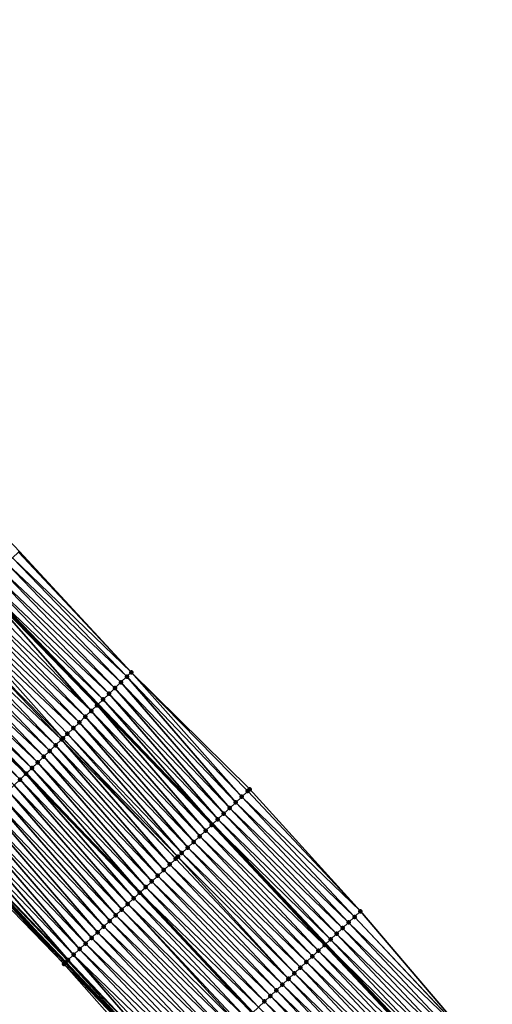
# Model space of a CAD drawing. Header units: feet. Extents: x 2017424 to 2024169, y 808042 to 818730.
# Tile 328 of 329: x 2022902 to 2022959, y 814066 to 814186. Entities that reach past the tile are written whole.
import ezdxf

# ---------------------------------------------------------------- set-up
doc = ezdxf.new("R2010")
doc.units = ezdxf.units.FT
doc.header["$MEASUREMENT"] = 0
for name, color, linetype, lineweight in [('EP_Travel Lane', 172, 'Continuous', 53), ('NB-Road Shots', 141, 'Continuous', 100), ('NB-Road X-Section', 40, 'Continuous', 13), ('STRIPING', 60, 'Continuous', 53)]:
    doc.layers.add(name, color=color, linetype=linetype, lineweight=lineweight)
doc.layers.add('I-77-MM15-17_NB-Surface-BORDER', color=7, linetype='Continuous')
doc.layers.add('I-77-MM15-17_NB-Surface-TIN', color=7, linetype='Continuous')

msp = doc.modelspace()

# ---------------------------------------------------------------- linework, layer by layer
at = {"layer": 'EP_Travel Lane'}
for points in [[(2022767.371049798, 814242.5469800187, 293.8088153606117), (2022782.395149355, 814229.0650125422, 294.5513637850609), (2022797.106016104, 814215.5335921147, 295.2567507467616), (2022811.817192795, 814202.0018865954, 295.950300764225), (2022826.43342328, 814188.0277218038, 296.6233001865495), (2022840.777088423, 814174.1070513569, 297.3120484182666), (2022855.192024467, 814159.9745679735, 298.0072010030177), (2022869.234222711, 814145.7480773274, 298.6593510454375), (2022883.275599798, 814131.5224186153, 299.3469830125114), (2022897.283300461, 814117.0483564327, 300.0231161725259), (2022911.13583631, 814102.6353312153, 300.6367119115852), (2022925.035677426, 814088.0969683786, 301.3041992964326), (2022938.735340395, 814073.5411112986, 301.9734336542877), (2022952.434025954, 814058.9862927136, 302.6844714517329)], [(2022765.93421145, 814211.228142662, 292.9237701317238), (2022780.590182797, 814197.6377920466, 293.6343164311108), (2022795.246020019, 814184.0475658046, 294.3500033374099), (2022809.429719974, 814170.4294387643, 295.0168488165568), (2022823.773793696, 814156.5083717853, 295.6887549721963), (2022837.846645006, 814142.7086829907, 296.3693367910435), (2022851.888615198, 814128.4824233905, 297.0313413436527), (2022865.930649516, 814114.2560988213, 297.6905770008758), (2022879.679770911, 814100.0515784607, 298.3755855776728), (2022893.530545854, 814085.6403853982, 299.0637716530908), (2022907.219935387, 814071.3196983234, 299.7327200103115), (2022920.892147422, 814056.7373594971, 300.3860491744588), (2022934.56402017, 814042.1553825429, 301.0539102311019), (2022947.9282482, 814027.5710846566, 301.7183401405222), (2022961.363909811, 814012.7726420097, 302.418414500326), (2022974.577855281, 813998.1075643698, 303.0973242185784), (2022987.721669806, 813983.0480919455, 303.7749142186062), (2023000.864752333, 813967.9894582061, 304.4842388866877), (2023013.451521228, 813953.017964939, 305.1551549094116), (2023026.20817397, 813937.6310458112, 305.8702071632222), (2023038.734556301, 813922.406306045, 306.5702189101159), (2023051.205379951, 813906.7851186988, 307.2472481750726), (2023063.677757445, 813891.1619849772, 307.846601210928), (2023075.819066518, 813875.5859741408, 308.415438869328)]]:
    msp.add_polyline3d(points, dxfattribs=at)
at = {"layer": 'I-77-MM15-17_NB-Surface-BORDER', "color": 3, "linetype": 'Continuous', "lineweight": -3}
for points in [[(2022770.134460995, 814245.6629141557, 294.0602586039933), (2022785.345967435, 814232.2590478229, 294.7774756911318), (2022800.981203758, 814219.7266984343, 295.5252439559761), (2022815.556053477, 814206.0500160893, 296.2577892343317), (2022830.513042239, 814192.2423234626, 296.8506749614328), (2022844.928862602, 814178.3956726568, 297.5326705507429), (2022859.459820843, 814164.2149953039, 298.2418124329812), (2022873.854033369, 814150.3385323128, 298.9191525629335), (2022887.712082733, 814135.9302996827, 299.5876098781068), (2022901.618731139, 814121.2257796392, 300.2473897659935), (2022915.183509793, 814106.5361487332, 300.8601521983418), (2022929.539219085, 814092.3300218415, 301.5308495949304), (2022942.971412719, 814077.5225661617, 302.1824778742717), (2022955.937143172, 814062.2783627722, 302.8469678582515)], [(2023075.644691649, 813875.4506071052, 308.3951260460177), (2023063.472029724, 813890.9968129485, 307.8238319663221), (2023050.956435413, 813906.5852500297, 307.2197133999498), (2023038.187647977, 813921.9670301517, 306.505273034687), (2023025.412794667, 813936.9668474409, 305.7631084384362), (2023013.145619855, 813952.7625636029, 305.1150415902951), (2023000.542632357, 813967.7040317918, 304.4403840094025), (2022987.34096004, 813982.7105771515, 303.7193854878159), (2022973.954884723, 813997.5557681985, 303.0170083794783), (2022961.094086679, 814012.5253822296, 302.3860692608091), (2022947.894297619, 814027.5399724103, 301.7142552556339), (2022933.753421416, 814041.3901340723, 300.9418025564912), (2022920.242084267, 814056.123499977, 300.2926115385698), (2022907.018253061, 814071.1294777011, 299.7086381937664), (2022893.214769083, 814085.3351465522, 299.0268923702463), (2022879.33572334, 814099.7189918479, 298.3349727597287), (2022865.540453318, 814113.867119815, 297.641418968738), (2022851.186854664, 814127.7824356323, 296.9339551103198), (2022837.317620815, 814142.1808926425, 296.2937104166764), (2022823.247478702, 814155.9622100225, 295.6093077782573), (2022808.897201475, 814169.8771579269, 294.9430237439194), (2022794.931266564, 814183.7060672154, 294.3105555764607), (2022780.173136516, 814197.1852651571, 293.5812173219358), (2022765.714295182, 814210.9894531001, 292.8945522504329)]]:
    msp.add_polyline3d(points, dxfattribs=at)
at = {"layer": 'I-77-MM15-17_NB-Surface-TIN', "color": 128, "linetype": 'Continuous', "lineweight": -3}
for points in [[(2022900.791865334, 814120.4289415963, 300.2023326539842), (2022915.183509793, 814106.5361487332, 300.8601521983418), (2022901.511920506, 814121.1228597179, 300.2418206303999)], [(2022901.511920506, 814121.1228597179, 300.2418206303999), (2022915.183509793, 814106.5361487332, 300.8601521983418), (2022901.618731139, 814121.2257796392, 300.2473897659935)], [(2022899.351755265, 814119.0411050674, 300.1233450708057), (2022913.923986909, 814105.322337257, 300.7909187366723), (2022900.071764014, 814119.7350714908, 300.1647994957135)], [(2022900.071764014, 814119.7350714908, 300.1647994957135), (2022914.64407184, 814106.0162244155, 300.8291461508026), (2022900.791865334, 814120.4289415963, 300.2023326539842)], [(2022900.071764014, 814119.7350714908, 300.1647994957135), (2022913.923986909, 814105.322337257, 300.7909187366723), (2022914.64407184, 814106.0162244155, 300.8291461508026)], [(2022900.791865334, 814120.4289415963, 300.2023326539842), (2022914.64407184, 814106.0162244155, 300.8291461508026), (2022915.183509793, 814106.5361487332, 300.8601521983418)], [(2022897.911465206, 814117.6534558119, 300.0519817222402), (2022912.483809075, 814103.934571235, 300.7148016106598), (2022898.631694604, 814118.3471926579, 300.0840896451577)], [(2022898.631694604, 814118.3471926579, 300.0840896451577), (2022913.203859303, 814104.6284944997, 300.7544989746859), (2022899.351755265, 814119.0411050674, 300.1233450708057)], [(2022898.631694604, 814118.3471926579, 300.0840896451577), (2022912.483809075, 814103.934571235, 300.7148016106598), (2022913.203859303, 814104.6284944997, 300.7544989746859)], [(2022899.351755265, 814119.0411050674, 300.1233450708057), (2022913.203859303, 814104.6284944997, 300.7544989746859), (2022913.923986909, 814105.322337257, 300.7909187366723)], [(2022897.111443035, 814116.8826840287, 300.0125661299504), (2022911.043838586, 814102.5465894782, 300.6299015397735), (2022897.191259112, 814116.9596947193, 300.018886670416)], [(2022897.191259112, 814116.9596947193, 300.018886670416), (2022911.13583631, 814102.6353312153, 300.6367119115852), (2022897.283300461, 814117.0483564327, 300.0231161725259)], [(2022897.191259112, 814116.9596947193, 300.018886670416), (2022911.043838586, 814102.5465894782, 300.6299015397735), (2022911.13583631, 814102.6353312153, 300.6367119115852)], [(2022897.911465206, 814117.6534558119, 300.0519817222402), (2022897.283300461, 814117.0483564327, 300.0231161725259), (2022911.763568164, 814103.2408463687, 300.68318140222)], [(2022911.763568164, 814103.2408463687, 300.68318140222), (2022897.283300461, 814117.0483564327, 300.0231161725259), (2022911.13583631, 814102.6353312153, 300.6367119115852)], [(2022897.911465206, 814117.6534558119, 300.0519817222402), (2022911.763568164, 814103.2408463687, 300.68318140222), (2022912.483809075, 814103.934571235, 300.7148016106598)], [(2022895.752568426, 814115.5703813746, 299.879775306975), (2022910.324132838, 814101.8523077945, 300.5756123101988), (2022896.471976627, 814116.2649726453, 299.9466683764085)], [(2022896.471976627, 814116.2649726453, 299.9466683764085), (2022910.324132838, 814101.8523077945, 300.5756123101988), (2022897.111443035, 814116.8826840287, 300.0125661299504)], [(2022897.111443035, 814116.8826840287, 300.0125661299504), (2022910.324132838, 814101.8523077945, 300.5756123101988), (2022911.043838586, 814102.5465894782, 300.6299015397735)], [(2022894.313657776, 814114.1812968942, 299.7499814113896), (2022908.884939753, 814100.4635171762, 300.4577820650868), (2022895.033126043, 814114.8758256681, 299.8143301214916)], [(2022895.033126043, 814114.8758256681, 299.8143301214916), (2022909.604495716, 814101.1579547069, 300.5184161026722), (2022895.752568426, 814115.5703813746, 299.879775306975)], [(2022895.033126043, 814114.8758256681, 299.8143301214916), (2022908.884939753, 814100.4635171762, 300.4577820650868), (2022909.604495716, 814101.1579547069, 300.5184161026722)], [(2022895.752568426, 814115.5703813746, 299.879775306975), (2022909.604495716, 814101.1579547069, 300.5184161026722), (2022910.324132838, 814101.8523077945, 300.5756123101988)], [(2022892.874650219, 814112.7923132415, 299.624292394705), (2022906.891945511, 814098.5405243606, 300.2989302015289), (2022893.594135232, 814113.486824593, 299.6879318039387)], [(2022893.594135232, 814113.486824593, 299.6879318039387), (2022908.165340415, 814099.7691247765, 300.3989853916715), (2022894.313657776, 814114.1812968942, 299.7499814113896)], [(2022893.594135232, 814113.486824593, 299.6879318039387), (2022907.445671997, 814099.0748042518, 300.3431148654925), (2022908.165340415, 814099.7691247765, 300.3989853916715)], [(2022893.594135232, 814113.486824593, 299.6879318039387), (2022906.891945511, 814098.5405243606, 300.2989302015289), (2022907.445671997, 814099.0748042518, 300.3431148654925)], [(2022894.313657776, 814114.1812968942, 299.7499814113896), (2022908.165340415, 814099.7691247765, 300.3989853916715), (2022908.884939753, 814100.4635171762, 300.4577820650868)], [(2022892.155255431, 814112.0977080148, 299.5568311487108), (2022906.726069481, 814098.3804151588, 300.284452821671), (2022892.874650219, 814112.7923132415, 299.624292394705)], [(2022892.874650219, 814112.7923132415, 299.624292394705), (2022906.726069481, 814098.3804151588, 300.284452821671), (2022906.891945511, 814098.5405243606, 300.2989302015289)], [(2022890.716562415, 814110.7083970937, 299.4178184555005), (2022905.287251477, 814096.9912342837, 300.1507345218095), (2022891.435918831, 814111.4030422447, 299.4869050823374)], [(2022891.435918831, 814111.4030422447, 299.4869050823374), (2022906.006612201, 814097.685874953, 300.2196386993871), (2022892.155255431, 814112.0977080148, 299.5568311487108)], [(2022891.435918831, 814111.4030422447, 299.4869050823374), (2022905.287251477, 814096.9912342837, 300.1507345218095), (2022906.006612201, 814097.685874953, 300.2196386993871)], [(2022892.155255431, 814112.0977080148, 299.5568311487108), (2022906.006612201, 814097.685874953, 300.2196386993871), (2022906.726069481, 814098.3804151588, 300.284452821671)], [(2022889.277753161, 814109.3192071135, 299.2837294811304), (2022903.84822392, 814095.6022714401, 300.0258926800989), (2022889.997163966, 814110.0137956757, 299.3505122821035)], [(2022889.997163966, 814110.0137956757, 299.3505122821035), (2022904.567793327, 814096.296694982, 300.0859572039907), (2022890.716562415, 814110.7083970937, 299.4178184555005)], [(2022889.997163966, 814110.0137956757, 299.3505122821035), (2022903.84822392, 814095.6022714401, 300.0258926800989), (2022904.567793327, 814096.296694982, 300.0859572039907)], [(2022890.716562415, 814110.7083970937, 299.4178184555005), (2022904.567793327, 814096.296694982, 300.0859572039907), (2022905.287251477, 814096.9912342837, 300.1507345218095)], [(2022887.838983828, 814107.9299755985, 299.147949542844), (2022902.409110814, 814094.2133976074, 299.9046746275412), (2022888.558412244, 814108.6245458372, 299.2139863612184)], [(2022888.558412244, 814108.6245458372, 299.2139863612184), (2022902.417308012, 814094.2213089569, 299.9053717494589), (2022888.566589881, 814108.6324429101, 299.2147792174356)], [(2022888.558412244, 814108.6245458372, 299.2139863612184), (2022902.409110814, 814094.2133976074, 299.9046746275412), (2022902.417308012, 814094.2213089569, 299.9053717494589)], [(2022889.277753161, 814109.3192071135, 299.2837294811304), (2022888.566589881, 814108.6324429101, 299.2147792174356), (2022903.128653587, 814094.9078488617, 299.9658673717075)], [(2022903.128653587, 814094.9078488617, 299.9658673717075), (2022888.566589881, 814108.6324429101, 299.2147792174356), (2022902.417308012, 814094.2213089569, 299.9053717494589)], [(2022889.277753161, 814109.3192071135, 299.2837294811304), (2022903.128653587, 814094.9078488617, 299.9658673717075), (2022903.84822392, 814095.6022714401, 300.0258926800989)], [(2022887.119466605, 814107.2354977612, 299.0856745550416), (2022901.689586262, 814093.5189273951, 299.8427100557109), (2022887.838983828, 814107.9299755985, 299.147949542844)], [(2022887.838983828, 814107.9299755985, 299.147949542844), (2022901.689586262, 814093.5189273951, 299.8427100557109), (2022902.409110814, 814094.2133976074, 299.9046746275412)], [(2022887.119466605, 814107.2354977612, 299.0856745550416), (2022900.970089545, 814092.8244282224, 299.7795664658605), (2022901.689586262, 814093.5189273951, 299.8427100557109)], [(2022928.581587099, 814091.4298188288, 301.4807823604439), (2022915.183509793, 814106.5361487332, 300.8601521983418), (2022914.64407184, 814106.0162244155, 300.8291461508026)], [(2022928.581587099, 814091.4298188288, 301.4807823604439), (2022929.31022177, 814092.1147225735, 301.518131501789), (2022915.183509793, 814106.5361487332, 300.8601521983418)], [(2022929.31022177, 814092.1147225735, 301.518131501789), (2022929.539219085, 814092.3300218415, 301.5308495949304), (2022915.183509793, 814106.5361487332, 300.8601521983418)], [(2022927.124333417, 814090.059994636, 301.4054130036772), (2022913.923986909, 814105.322337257, 300.7909187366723), (2022913.203859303, 814104.6284944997, 300.7544989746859)], [(2022927.852942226, 814090.7449259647, 301.4438703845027), (2022914.64407184, 814106.0162244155, 300.8291461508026), (2022913.923986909, 814105.322337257, 300.7909187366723)], [(2022927.124333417, 814090.059994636, 301.4054130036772), (2022927.852942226, 814090.7449259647, 301.4438703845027), (2022913.923986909, 814105.322337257, 300.7909187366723)], [(2022927.852942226, 814090.7449259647, 301.4438703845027), (2022928.581587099, 814091.4298188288, 301.4807823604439), (2022914.64407184, 814106.0162244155, 300.8291461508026)], [(2022925.667034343, 814088.690218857, 301.3319887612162), (2022912.483809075, 814103.934571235, 300.7148016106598), (2022911.763568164, 814103.2408463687, 300.68318140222)], [(2022926.395786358, 814089.3749974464, 301.364309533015), (2022913.203859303, 814104.6284944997, 300.7544989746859), (2022912.483809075, 814103.934571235, 300.7148016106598)], [(2022925.667034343, 814088.690218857, 301.3319887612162), (2022926.395786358, 814089.3749974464, 301.364309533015), (2022912.483809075, 814103.934571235, 300.7148016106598)], [(2022926.395786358, 814089.3749974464, 301.364309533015), (2022927.124333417, 814090.059994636, 301.4054130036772), (2022913.203859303, 814104.6284944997, 300.7544989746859)], [(2022924.93827663, 814088.005446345, 301.2999121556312), (2022911.13583631, 814102.6353312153, 300.6367119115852), (2022911.043838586, 814102.5465894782, 300.6299015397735)], [(2022911.763568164, 814103.2408463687, 300.68318140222), (2022911.13583631, 814102.6353312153, 300.6367119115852), (2022925.035677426, 814088.0969683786, 301.3041992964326)], [(2022924.93827663, 814088.005446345, 301.2999121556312), (2022925.035677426, 814088.0969683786, 301.3041992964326), (2022911.13583631, 814102.6353312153, 300.6367119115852)], [(2022925.667034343, 814088.690218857, 301.3319887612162), (2022911.763568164, 814103.2408463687, 300.68318140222), (2022925.035677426, 814088.0969683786, 301.3041992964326)], [(2022923.481974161, 814086.6346076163, 301.1837817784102), (2022910.324132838, 814101.8523077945, 300.5756123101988), (2022909.604495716, 814101.1579547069, 300.5184161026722)], [(2022924.209988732, 814087.3201727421, 301.247703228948), (2022911.043838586, 814102.5465894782, 300.6299015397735), (2022910.324132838, 814101.8523077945, 300.5756123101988)], [(2022923.481974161, 814086.6346076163, 301.1837817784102), (2022924.209988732, 814087.3201727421, 301.247703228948), (2022910.324132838, 814101.8523077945, 300.5756123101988)], [(2022924.209988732, 814087.3201727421, 301.247703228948), (2022924.93827663, 814088.005446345, 301.2999121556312), (2022911.043838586, 814102.5465894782, 300.6299015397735)], [(2022922.025675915, 814085.263764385, 301.0674704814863), (2022908.884939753, 814100.4635171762, 300.4577820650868), (2022908.165340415, 814099.7691247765, 300.3989853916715)], [(2022922.753821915, 814085.9491893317, 301.1257599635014), (2022909.604495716, 814101.1579547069, 300.5184161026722), (2022908.884939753, 814100.4635171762, 300.4577820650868)], [(2022922.025675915, 814085.263764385, 301.0674704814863), (2022922.753821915, 814085.9491893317, 301.1257599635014), (2022908.884939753, 814100.4635171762, 300.4577820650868)], [(2022922.753821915, 814085.9491893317, 301.1257599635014), (2022923.481974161, 814086.6346076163, 301.1837817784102), (2022909.604495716, 814101.1579547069, 300.5184161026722)], [(2022920.841944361, 814084.1498909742, 300.9814219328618), (2022907.445671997, 814099.0748042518, 300.3431148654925), (2022906.891945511, 814098.5405243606, 300.2989302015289)], [(2022921.297355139, 814084.5785258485, 301.0166704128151), (2022908.165340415, 814099.7691247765, 300.3989853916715), (2022907.445671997, 814099.0748042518, 300.3431148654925)], [(2022920.841944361, 814084.1498909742, 300.9814219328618), (2022921.297355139, 814084.5785258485, 301.0166704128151), (2022907.445671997, 814099.0748042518, 300.3431148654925)], [(2022921.297355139, 814084.5785258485, 301.0166704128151), (2022922.025675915, 814085.263764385, 301.0674704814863), (2022908.165340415, 814099.7691247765, 300.3989853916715)], [(2022919.841172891, 814083.2075588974, 300.895388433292), (2022906.726069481, 814098.3804151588, 300.284452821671), (2022906.006612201, 814097.685874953, 300.2196386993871)], [(2022920.569206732, 814083.8931034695, 300.9584840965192), (2022906.891945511, 814098.5405243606, 300.2989302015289), (2022906.726069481, 814098.3804151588, 300.284452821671)], [(2022919.841172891, 814083.2075588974, 300.895388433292), (2022920.569206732, 814083.8931034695, 300.9584840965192), (2022906.726069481, 814098.3804151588, 300.284452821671)], [(2022920.569206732, 814083.8931034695, 300.9584840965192), (2022920.841944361, 814084.1498909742, 300.9814219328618), (2022906.891945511, 814098.5405243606, 300.2989302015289)], [(2022918.385108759, 814081.8364659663, 300.7690449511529), (2022905.287251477, 814096.9912342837, 300.1507345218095), (2022904.567793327, 814096.296694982, 300.0859572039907)], [(2022919.113171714, 814082.5219794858, 300.8308930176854), (2022906.006612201, 814097.685874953, 300.2196386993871), (2022905.287251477, 814096.9912342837, 300.1507345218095)], [(2022918.385108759, 814081.8364659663, 300.7690449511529), (2022919.113171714, 814082.5219794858, 300.8308930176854), (2022905.287251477, 814096.9912342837, 300.1507345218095)], [(2022919.113171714, 814082.5219794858, 300.8308930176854), (2022919.841172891, 814083.2075588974, 300.895388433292), (2022906.006612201, 814097.685874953, 300.2196386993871)], [(2022916.928723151, 814080.4657159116, 300.6564772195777), (2022903.84822392, 814095.6022714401, 300.0258926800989), (2022903.128653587, 814094.9078488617, 299.9658673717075)], [(2022917.656988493, 814081.1510135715, 300.7096526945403), (2022904.567793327, 814096.296694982, 300.0859572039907), (2022903.84822392, 814095.6022714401, 300.0258926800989)], [(2022916.928723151, 814080.4657159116, 300.6564772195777), (2022917.656988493, 814081.1510135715, 300.7096526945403), (2022903.84822392, 814095.6022714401, 300.0258926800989)], [(2022917.656988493, 814081.1510135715, 300.7096526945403), (2022918.385108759, 814081.8364659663, 300.7690449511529), (2022904.567793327, 814096.296694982, 300.0859572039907)], [(2022903.128653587, 814094.9078488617, 299.9658673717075), (2022902.417308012, 814094.2213089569, 299.9053717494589), (2022916.208846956, 814079.7880295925, 300.5978666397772)], [(2022916.928723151, 814080.4657159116, 300.6564772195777), (2022903.128653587, 814094.9078488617, 299.9658673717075), (2022916.208846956, 814079.7880295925, 300.5978666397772)], [(2022914.744647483, 814078.4090546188, 300.4660822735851), (2022901.689586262, 814093.5189273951, 299.8427100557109), (2022900.970089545, 814092.8244282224, 299.7795664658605)], [(2022915.472628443, 814079.0946555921, 300.5314439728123), (2022902.409110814, 814094.2133976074, 299.9046746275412), (2022901.689586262, 814093.5189273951, 299.8427100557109)], [(2022914.744647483, 814078.4090546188, 300.4660822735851), (2022915.472628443, 814079.0946555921, 300.5314439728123), (2022901.689586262, 814093.5189273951, 299.8427100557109)], [(2022916.200600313, 814079.7802662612, 300.5971952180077), (2022902.417308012, 814094.2213089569, 299.9053717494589), (2022902.409110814, 814094.2133976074, 299.9046746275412)], [(2022915.472628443, 814079.0946555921, 300.5314439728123), (2022916.200600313, 814079.7802662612, 300.5971952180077), (2022902.409110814, 814094.2133976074, 299.9046746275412)], [(2022916.200600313, 814079.7802662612, 300.5971952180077), (2022916.208846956, 814079.7880295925, 300.5978666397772), (2022902.417308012, 814094.2213089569, 299.9053717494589)], [(2022913.289010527, 814077.0375060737, 300.3214335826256), (2022900.250724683, 814092.129791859, 299.7108375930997), (2022899.531361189, 814091.4351540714, 299.6420507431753)], [(2022914.016851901, 814077.7232559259, 300.3927767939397), (2022900.970089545, 814092.8244282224, 299.7795664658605), (2022900.250724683, 814092.129791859, 299.7108375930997)], [(2022913.289010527, 814077.0375060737, 300.3214335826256), (2022914.016851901, 814077.7232559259, 300.3927767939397), (2022900.250724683, 814092.129791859, 299.7108375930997)], [(2022914.016851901, 814077.7232559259, 300.3927767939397), (2022914.744647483, 814078.4090546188, 300.4660822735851), (2022900.970089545, 814092.8244282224, 299.7795664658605)], [(2022942.971412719, 814077.5225661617, 302.1824778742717), (2022929.31022177, 814092.1147225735, 301.518131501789), (2022928.581587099, 814091.4298188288, 301.4807823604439)], [(2022942.971412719, 814077.5225661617, 302.1824778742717), (2022929.539219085, 814092.3300218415, 301.5308495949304), (2022929.31022177, 814092.1147225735, 301.518131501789)], [(2022911.833022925, 814075.6663315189, 300.1918107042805), (2022898.81193039, 814090.7405863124, 299.5761148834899), (2022898.092452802, 814090.0460672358, 299.512160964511)], [(2022912.561094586, 814076.3518357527, 300.2532857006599), (2022899.531361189, 814091.4351540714, 299.6420507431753), (2022898.81193039, 814090.7405863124, 299.5761148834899)], [(2022911.833022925, 814075.6663315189, 300.1918107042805), (2022912.561094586, 814076.3518357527, 300.2532857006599), (2022898.81193039, 814090.7405863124, 299.5761148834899)], [(2022912.561094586, 814076.3518357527, 300.2532857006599), (2022913.289010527, 814077.0375060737, 300.3214335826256), (2022899.531361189, 814091.4351540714, 299.6420507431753)], [(2022941.52468476, 814076.163056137, 302.1166324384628), (2022927.852942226, 814090.7449259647, 301.4438703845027), (2022927.124333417, 814090.059994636, 301.4054130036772)], [(2022942.253460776, 814076.8478091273, 302.1479244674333), (2022928.581587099, 814091.4298188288, 301.4807823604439), (2022927.852942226, 814090.7449259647, 301.4438703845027)], [(2022941.52468476, 814076.163056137, 302.1166324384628), (2022942.253460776, 814076.8478091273, 302.1479244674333), (2022927.852942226, 814090.7449259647, 301.4438703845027)], [(2022942.253460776, 814076.8478091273, 302.1479244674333), (2022942.971412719, 814077.5225661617, 302.1824778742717), (2022928.581587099, 814091.4298188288, 301.4807823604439)], [(2022911.105083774, 814074.9806859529, 300.1246574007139), (2022898.092452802, 814090.0460672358, 299.512160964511), (2022897.373043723, 814089.3514768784, 299.4453050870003)], [(2022911.105083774, 814074.9806859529, 300.1246574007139), (2022911.833022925, 814075.6663315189, 300.1918107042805), (2022898.092452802, 814090.0460672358, 299.512160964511)], [(2022940.795852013, 814075.4783636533, 302.0877713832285), (2022927.124333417, 814090.059994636, 301.4054130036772), (2022926.395786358, 814089.3749974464, 301.364309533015)], [(2022940.795852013, 814075.4783636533, 302.0877713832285), (2022941.52468476, 814076.163056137, 302.1166324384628), (2022927.124333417, 814090.059994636, 301.4054130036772)], [(2022909.649560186, 814073.6090164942, 299.9751507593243), (2022896.653777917, 814088.65673745, 299.3723802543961), (2022895.934517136, 814087.9619927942, 299.2992426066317)], [(2022910.377328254, 814074.2948445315, 300.0496352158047), (2022897.373043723, 814089.3514768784, 299.4453050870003), (2022896.653777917, 814088.65673745, 299.3723802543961)], [(2022909.649560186, 814073.6090164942, 299.9751507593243), (2022910.377328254, 814074.2948445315, 300.0496352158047), (2022896.653777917, 814088.65673745, 299.3723802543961)], [(2022910.377328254, 814074.2948445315, 300.0496352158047), (2022911.105083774, 814074.9806859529, 300.1246574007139), (2022897.373043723, 814089.3514768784, 299.4453050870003)], [(2022939.338687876, 814074.1084439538, 302.0085653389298), (2022925.667034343, 814088.690218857, 301.3319887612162), (2022925.035677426, 814088.0969683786, 301.3041992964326)], [(2022940.067167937, 814074.7935126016, 302.0525395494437), (2022926.395786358, 814089.3749974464, 301.364309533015), (2022925.667034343, 814088.690218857, 301.3319887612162)], [(2022939.338687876, 814074.1084439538, 302.0085653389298), (2022940.067167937, 814074.7935126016, 302.0525395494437), (2022925.667034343, 814088.690218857, 301.3319887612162)], [(2022940.067167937, 814074.7935126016, 302.0525395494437), (2022940.795852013, 814075.4783636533, 302.0877713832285), (2022926.395786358, 814089.3749974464, 301.364309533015)], [(2022908.193851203, 814072.2375447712, 299.8335885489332), (2022895.215150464, 814087.2673583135, 299.2305903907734), (2022894.495777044, 814086.5727308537, 299.1622239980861)], [(2022908.92172764, 814072.9232572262, 299.9034292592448), (2022895.934517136, 814087.9619927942, 299.2992426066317), (2022895.215150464, 814087.2673583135, 299.2305903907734)], [(2022908.193851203, 814072.2375447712, 299.8335885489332), (2022908.92172764, 814072.9232572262, 299.9034292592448), (2022895.215150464, 814087.2673583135, 299.2305903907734)], [(2022908.92172764, 814072.9232572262, 299.9034292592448), (2022909.649560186, 814073.6090164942, 299.9751507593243), (2022895.934517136, 814087.9619927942, 299.2992426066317)], [(2022937.88169406, 814072.738342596, 301.9220608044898), (2022924.209988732, 814087.3201727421, 301.247703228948), (2022923.481974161, 814086.6346076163, 301.1837817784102)], [(2022938.610171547, 814073.4234139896, 301.9661453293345), (2022924.93827663, 814088.005446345, 301.2999121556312), (2022924.209988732, 814087.3201727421, 301.247703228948)], [(2022937.88169406, 814072.738342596, 301.9220608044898), (2022938.610171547, 814073.4234139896, 301.9661453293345), (2022924.209988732, 814087.3201727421, 301.247703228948)], [(2022924.93827663, 814088.005446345, 301.2999121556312), (2022938.735340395, 814073.5411112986, 301.9734336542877), (2022925.035677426, 814088.0969683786, 301.3041992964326)], [(2022938.610171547, 814073.4234139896, 301.9661453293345), (2022938.735340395, 814073.5411112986, 301.9734336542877), (2022924.93827663, 814088.005446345, 301.2999121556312)], [(2022939.338687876, 814074.1084439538, 302.0085653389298), (2022925.035677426, 814088.0969683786, 301.3041992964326), (2022938.735340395, 814073.5411112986, 301.9734336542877)], [(2022893.776435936, 814085.8780697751, 299.0924889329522), (2022893.530545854, 814085.6403853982, 299.0637716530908), (2022907.219935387, 814071.3196983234, 299.7327200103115)], [(2022907.466013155, 814071.5517913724, 299.7621028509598), (2022893.815647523, 814085.9159814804, 299.097251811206), (2022893.776435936, 814085.8780697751, 299.0924889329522)], [(2022907.466013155, 814071.5517913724, 299.7621028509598), (2022893.776435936, 814085.8780697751, 299.0924889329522), (2022907.219935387, 814071.3196983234, 299.7327200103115)], [(2022907.525414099, 814071.6078082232, 299.7690179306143), (2022894.495777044, 814086.5727308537, 299.1622239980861), (2022893.815647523, 814085.9159814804, 299.097251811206)], [(2022907.525414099, 814071.6078082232, 299.7690179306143), (2022893.815647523, 814085.9159814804, 299.097251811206), (2022907.466013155, 814071.5517913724, 299.7621028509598)], [(2022907.525414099, 814071.6078082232, 299.7690179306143), (2022908.193851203, 814072.2375447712, 299.8335885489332), (2022894.495777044, 814086.5727308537, 299.1622239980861)], [(2022936.425317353, 814071.3675830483, 301.8091121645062), (2022922.753821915, 814085.9491893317, 301.1257599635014), (2022922.025675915, 814085.263764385, 301.0674704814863)], [(2022937.153463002, 814072.0530083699, 301.8674164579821), (2022923.481974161, 814086.6346076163, 301.1837817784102), (2022922.753821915, 814085.9491893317, 301.1257599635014)], [(2022936.425317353, 814071.3675830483, 301.8091121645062), (2022937.153463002, 814072.0530083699, 301.8674164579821), (2022922.753821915, 814085.9491893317, 301.1257599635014)], [(2022937.153463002, 814072.0530083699, 301.8674164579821), (2022937.88169406, 814072.738342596, 301.9220608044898), (2022923.481974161, 814086.6346076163, 301.1837817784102)], [(2022907.018253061, 814071.1294777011, 299.7086381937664), (2022893.530545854, 814085.6403853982, 299.0637716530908), (2022893.214769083, 814085.3351465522, 299.0268923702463)], [(2022907.018253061, 814071.1294777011, 299.7086381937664), (2022907.219935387, 814071.3196983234, 299.7327200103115), (2022893.530545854, 814085.6403853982, 299.0637716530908)], [(2022935.697154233, 814070.6821763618, 301.7515565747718), (2022922.025675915, 814085.263764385, 301.0674704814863), (2022921.297355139, 814084.5785258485, 301.0166704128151)], [(2022935.697154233, 814070.6821763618, 301.7515565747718), (2022936.425317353, 814071.3675830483, 301.8091121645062), (2022922.025675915, 814085.263764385, 301.0674704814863)], [(2022934.240732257, 814069.3114650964, 301.6405477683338), (2022920.569206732, 814083.8931034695, 300.9584840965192), (2022919.841172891, 814083.2075588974, 300.895388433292)], [(2022934.252195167, 814069.3222560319, 301.6414774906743), (2022920.841944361, 814084.1498909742, 300.9814219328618), (2022920.569206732, 814083.8931034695, 300.9584840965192)], [(2022934.240732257, 814069.3114650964, 301.6405477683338), (2022934.252195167, 814069.3222560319, 301.6414774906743), (2022920.569206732, 814083.8931034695, 300.9584840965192)], [(2022934.968939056, 814069.9968251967, 301.6962316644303), (2022921.297355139, 814084.5785258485, 301.0166704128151), (2022920.841944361, 814084.1498909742, 300.9814219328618)], [(2022934.252195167, 814069.3222560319, 301.6414774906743), (2022934.968939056, 814069.9968251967, 301.6962316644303), (2022920.841944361, 814084.1498909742, 300.9814219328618)], [(2022934.968939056, 814069.9968251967, 301.6962316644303), (2022935.697154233, 814070.6821763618, 301.7515565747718), (2022921.297355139, 814084.5785258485, 301.0166704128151)], [(2022932.784627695, 814067.9404152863, 301.5159372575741), (2022919.113171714, 814082.5219794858, 300.8308930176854), (2022918.385108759, 814081.8364659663, 300.7690449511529)], [(2022933.512642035, 814068.6259806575, 301.5798683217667), (2022919.841172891, 814083.2075588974, 300.895388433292), (2022919.113171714, 814082.5219794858, 300.8308930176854)], [(2022932.784627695, 814067.9404152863, 301.5159372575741), (2022933.512642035, 814068.6259806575, 301.5798683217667), (2022919.113171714, 814082.5219794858, 300.8308930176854)], [(2022933.512642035, 814068.6259806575, 301.5798683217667), (2022934.240732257, 814069.3114650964, 301.6405477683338), (2022919.841172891, 814083.2075588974, 300.895388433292)], [(2022931.328365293, 814066.5695338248, 301.3980904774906), (2022917.656988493, 814081.1510135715, 300.7096526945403), (2022916.928723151, 814080.4657159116, 300.6564772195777)], [(2022932.056520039, 814067.2549494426, 301.4560049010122), (2022918.385108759, 814081.8364659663, 300.7690449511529), (2022917.656988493, 814081.1510135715, 300.7096526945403)], [(2022931.328365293, 814066.5695338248, 301.3980904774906), (2022932.056520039, 814067.2549494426, 301.4560049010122), (2022917.656988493, 814081.1510135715, 300.7096526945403)], [(2022932.056520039, 814067.2549494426, 301.4560049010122), (2022932.784627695, 814067.9404152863, 301.5159372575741), (2022918.385108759, 814081.8364659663, 300.7690449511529)], [(2022930.600185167, 814065.8841452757, 301.3412635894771), (2022916.928723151, 814080.4657159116, 300.6564772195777), (2022916.208846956, 814079.7880295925, 300.5978666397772)], [(2022930.600185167, 814065.8841452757, 301.3412635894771), (2022931.328365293, 814066.5695338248, 301.3980904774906), (2022916.928723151, 814080.4657159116, 300.6564772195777)], [(2022929.144067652, 814064.5131092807, 301.2172081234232), (2022915.472628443, 814079.0946555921, 300.5314439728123), (2022914.744647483, 814078.4090546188, 300.4660822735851)], [(2022929.87212794, 814065.1986256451, 301.279170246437), (2022916.200600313, 814079.7802662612, 300.5971952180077), (2022915.472628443, 814079.0946555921, 300.5314439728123)], [(2022929.144067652, 814064.5131092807, 301.2172081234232), (2022929.87212794, 814065.1986256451, 301.279170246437), (2022915.472628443, 814079.0946555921, 300.5314439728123)], [(2022916.200600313, 814079.7802662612, 300.5971952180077), (2022929.880389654, 814065.2064046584, 301.2798748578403), (2022916.208846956, 814079.7880295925, 300.5978666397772)], [(2022929.87212794, 814065.1986256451, 301.279170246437), (2022929.880389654, 814065.2064046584, 301.2798748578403), (2022916.200600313, 814079.7802662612, 300.5971952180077)], [(2022930.600185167, 814065.8841452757, 301.3412635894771), (2022916.208846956, 814079.7880295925, 300.5978666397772), (2022929.880389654, 814065.2064046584, 301.2798748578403)], [(2022927.688310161, 814063.1416892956, 301.0777250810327), (2022914.016851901, 814077.7232559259, 300.3927767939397), (2022913.289010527, 814077.0375060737, 300.3214335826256)], [(2022928.245188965, 814063.6664532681, 301.1342307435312), (2022914.744647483, 814078.4090546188, 300.4660822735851), (2022914.016851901, 814077.7232559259, 300.3927767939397)], [(2022927.688310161, 814063.1416892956, 301.0777250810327), (2022928.245188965, 814063.6664532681, 301.1342307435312), (2022914.016851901, 814077.7232559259, 300.3927767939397)], [(2022928.416109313, 814063.8274841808, 301.1508773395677), (2022929.144067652, 814064.5131092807, 301.2172081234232), (2022914.744647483, 814078.4090546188, 300.4660822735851)], [(2022928.245188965, 814063.6664532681, 301.1342307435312), (2022928.416109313, 814063.8274841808, 301.1508773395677), (2022914.744647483, 814078.4090546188, 300.4660822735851)], [(2022955.937143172, 814062.2783627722, 302.8469678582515), (2022942.971412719, 814077.5225661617, 302.1824778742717), (2022942.253460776, 814076.8478091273, 302.1479244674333)], [(2022926.232798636, 814061.770006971, 300.9277020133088), (2022912.561094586, 814076.3518357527, 300.2532857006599), (2022911.833022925, 814075.6663315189, 300.1918107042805)], [(2022926.960539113, 814062.4558644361, 301.0033685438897), (2022913.289010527, 814077.0375060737, 300.3214335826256), (2022912.561094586, 814076.3518357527, 300.2532857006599)], [(2022926.232798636, 814061.770006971, 300.9277020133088), (2022926.960539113, 814062.4558644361, 301.0033685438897), (2022912.561094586, 814076.3518357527, 300.2532857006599)], [(2022926.960539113, 814062.4558644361, 301.0033685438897), (2022927.688310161, 814063.1416892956, 301.0777250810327), (2022913.289010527, 814077.0375060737, 300.3214335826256)], [(2022955.924603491, 814062.2665790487, 302.8463968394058), (2022942.253460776, 814076.8478091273, 302.1479244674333), (2022941.52468476, 814076.163056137, 302.1166324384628)], [(2022955.924603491, 814062.2665790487, 302.8463968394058), (2022955.937143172, 814062.2783627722, 302.8469678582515), (2022942.253460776, 814076.8478091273, 302.1479244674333)], [(2022925.504934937, 814061.0842809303, 300.8573157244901), (2022911.833022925, 814075.6663315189, 300.1918107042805), (2022911.105083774, 814074.9806859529, 300.1246574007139)], [(2022925.504934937, 814061.0842809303, 300.8573157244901), (2022926.232798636, 814061.770006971, 300.9277020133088), (2022911.833022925, 814075.6663315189, 300.1918107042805)], [(2022954.467135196, 814060.8969837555, 302.780223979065), (2022940.795852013, 814075.4783636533, 302.0877713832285), (2022940.067167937, 814074.7935126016, 302.0525395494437)], [(2022955.1958867, 814061.5817628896, 302.8125666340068), (2022941.52468476, 814076.163056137, 302.1166324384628), (2022940.795852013, 814075.4783636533, 302.0877713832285)], [(2022954.467135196, 814060.8969837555, 302.780223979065), (2022955.1958867, 814061.5817628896, 302.8125666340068), (2022940.795852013, 814075.4783636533, 302.0877713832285)], [(2022955.1958867, 814061.5817628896, 302.8125666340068), (2022955.924603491, 814062.2665790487, 302.8463968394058), (2022941.52468476, 814076.163056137, 302.1166324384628)], [(2022924.049303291, 814059.7127267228, 300.7124400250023), (2022910.377328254, 814074.2948445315, 300.0496352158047), (2022909.649560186, 814073.6090164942, 299.9751507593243)], [(2022924.777045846, 814060.3985819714, 300.788017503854), (2022911.105083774, 814074.9806859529, 300.1246574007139), (2022910.377328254, 814074.2948445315, 300.0496352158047)], [(2022924.049303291, 814059.7127267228, 300.7124400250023), (2022924.777045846, 814060.3985819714, 300.788017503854), (2022910.377328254, 814074.2948445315, 300.0496352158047)], [(2022924.777045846, 814060.3985819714, 300.788017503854), (2022925.504934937, 814061.0842809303, 300.8573157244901), (2022911.105083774, 814074.9806859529, 300.1246574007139)], [(2022953.009620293, 814059.527438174, 302.716048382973), (2022939.338687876, 814074.1084439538, 302.0085653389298), (2022938.735340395, 814073.5411112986, 301.9734336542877)], [(2022953.738406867, 814060.2121799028, 302.7468882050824), (2022940.067167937, 814074.7935126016, 302.0525395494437), (2022939.338687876, 814074.1084439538, 302.0085653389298)], [(2022953.009620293, 814059.527438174, 302.716048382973), (2022953.738406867, 814060.2121799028, 302.7468882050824), (2022939.338687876, 814074.1084439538, 302.0085653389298)], [(2022953.738406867, 814060.2121799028, 302.7468882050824), (2022954.467135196, 814060.8969837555, 302.780223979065), (2022940.067167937, 814074.7935126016, 302.0525395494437)], [(2022922.593806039, 814058.3410291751, 300.5618053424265), (2022908.92172764, 814072.9232572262, 299.9034292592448), (2022908.193851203, 814072.2375447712, 299.8335885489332)], [(2022923.321536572, 814059.0268972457, 300.6378979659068), (2022909.649560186, 814073.6090164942, 299.9751507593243), (2022908.92172764, 814072.9232572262, 299.9034292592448)], [(2022922.593806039, 814058.3410291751, 300.5618053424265), (2022923.321536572, 814059.0268972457, 300.6378979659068), (2022908.92172764, 814072.9232572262, 299.9034292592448)], [(2022923.321536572, 814059.0268972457, 300.6378979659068), (2022924.049303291, 814059.7127267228, 300.7124400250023), (2022909.649560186, 814073.6090164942, 299.9751507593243)], [(2022951.552869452, 814058.1570776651, 302.6191314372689), (2022937.88169406, 814072.738342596, 301.9220608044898), (2022937.153463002, 814072.0530083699, 301.8674164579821)], [(2022952.281046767, 814058.8424692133, 302.6760790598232), (2022938.610171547, 814073.4234139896, 301.9661453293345), (2022937.88169406, 814072.738342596, 301.9220608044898)], [(2022951.552869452, 814058.1570776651, 302.6191314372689), (2022952.281046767, 814058.8424692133, 302.6760790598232), (2022937.88169406, 814072.738342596, 301.9220608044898)], [(2022938.610171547, 814073.4234139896, 301.9661453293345), (2022952.434025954, 814058.9862927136, 302.6844714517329), (2022938.735340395, 814073.5411112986, 301.9734336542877)], [(2022952.281046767, 814058.8424692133, 302.6760790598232), (2022952.434025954, 814058.9862927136, 302.6844714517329), (2022938.610171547, 814073.4234139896, 301.9661453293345)], [(2022953.009620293, 814059.527438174, 302.716048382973), (2022938.735340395, 814073.5411112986, 301.9734336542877), (2022952.434025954, 814058.9862927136, 302.6844714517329)], [(2022907.466013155, 814071.5517913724, 299.7621028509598), (2022907.219935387, 814071.3196983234, 299.7327200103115), (2022920.892147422, 814056.7373594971, 300.3860491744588)], [(2022921.281733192, 814057.1047721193, 300.4318660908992), (2022907.525414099, 814071.6078082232, 299.7690179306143), (2022907.466013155, 814071.5517913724, 299.7621028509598)], [(2022921.281733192, 814057.1047721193, 300.4318660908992), (2022907.466013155, 814071.5517913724, 299.7621028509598), (2022920.892147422, 814056.7373594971, 300.3860491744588)], [(2022921.281733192, 814057.1047721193, 300.4318660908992), (2022908.193851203, 814072.2375447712, 299.8335885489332), (2022907.525414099, 814071.6078082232, 299.7690179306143)], [(2022921.865969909, 814057.6552737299, 300.4902376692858), (2022922.593806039, 814058.3410291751, 300.5618053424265), (2022908.193851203, 814072.2375447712, 299.8335885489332)], [(2022921.281733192, 814057.1047721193, 300.4318660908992), (2022921.865969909, 814057.6552737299, 300.4902376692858), (2022908.193851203, 814072.2375447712, 299.8335885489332)], [(2022950.824799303, 814057.4715718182, 302.5575916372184), (2022937.153463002, 814072.0530083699, 301.8674164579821), (2022936.425317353, 814071.3675830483, 301.8091121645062)], [(2022950.824799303, 814057.4715718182, 302.5575916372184), (2022951.552869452, 814058.1570776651, 302.6191314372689), (2022937.153463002, 814072.0530083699, 301.8674164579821)], [(2022920.880709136, 814056.7265722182, 300.3847039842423), (2022907.219935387, 814071.3196983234, 299.7327200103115), (2022907.018253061, 814071.1294777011, 299.7086381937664)], [(2022920.880709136, 814056.7265722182, 300.3847039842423), (2022907.018253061, 814071.1294777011, 299.7086381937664), (2022920.242084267, 814056.123499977, 300.2926115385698)], [(2022920.880709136, 814056.7265722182, 300.3847039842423), (2022920.892147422, 814056.7373594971, 300.3860491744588), (2022907.219935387, 814071.3196983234, 299.7327200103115)], [(2022949.368590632, 814056.1006330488, 302.4374419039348), (2022935.697154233, 814070.6821763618, 301.7515565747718), (2022934.968939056, 814069.9968251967, 301.6962316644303)], [(2022950.096727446, 814056.786067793, 302.4961250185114), (2022936.425317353, 814071.3675830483, 301.8091121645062), (2022935.697154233, 814070.6821763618, 301.7515565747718)], [(2022949.368590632, 814056.1006330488, 302.4374419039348), (2022950.096727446, 814056.786067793, 302.4961250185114), (2022935.697154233, 814070.6821763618, 301.7515565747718)], [(2022950.096727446, 814056.786067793, 302.4961250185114), (2022950.824799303, 814057.4715718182, 302.5575916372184), (2022936.425317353, 814071.3675830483, 301.8091121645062)], [(2022947.912152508, 814054.7299390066, 302.3271245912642), (2022934.240732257, 814069.3114650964, 301.6405477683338), (2022933.512642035, 814068.6259806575, 301.5798683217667)], [(2022947.912152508, 814054.7299390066, 302.3271245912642), (2022934.252195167, 814069.3222560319, 301.6414774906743), (2022934.240732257, 814069.3114650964, 301.6405477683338)], [(2022948.640401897, 814055.4152536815, 302.3809836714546), (2022934.968939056, 814069.9968251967, 301.6962316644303), (2022934.252195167, 814069.3222560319, 301.6414774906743)], [(2022947.912152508, 814054.7299390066, 302.3271245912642), (2022948.640401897, 814055.4152536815, 302.3809836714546), (2022934.252195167, 814069.3222560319, 301.6414774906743)], [(2022948.640401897, 814055.4152536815, 302.3809836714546), (2022949.368590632, 814056.1006330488, 302.4374419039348), (2022934.968939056, 814069.9968251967, 301.6962316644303)], [(2022946.456092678, 814053.3588414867, 302.2005967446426), (2022932.784627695, 814067.9404152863, 301.5159372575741), (2022932.056520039, 814067.2549494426, 301.4560049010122)], [(2022947.184038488, 814054.0444799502, 302.2674646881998), (2022933.512642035, 814068.6259806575, 301.5798683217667), (2022932.784627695, 814067.9404152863, 301.5159372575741)], [(2022946.456092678, 814053.3588414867, 302.2005967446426), (2022947.184038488, 814054.0444799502, 302.2674646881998), (2022932.784627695, 814067.9404152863, 301.5159372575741)], [(2022947.184038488, 814054.0444799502, 302.2674646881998), (2022947.912152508, 814054.7299390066, 302.3271245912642), (2022933.512642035, 814068.6259806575, 301.5798683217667)], [(2022945.728089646, 814052.6732640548, 302.1361808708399), (2022932.056520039, 814067.2549494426, 301.4560049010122), (2022931.328365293, 814066.5695338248, 301.3980904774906)], [(2022945.728089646, 814052.6732640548, 302.1361808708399), (2022946.456092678, 814053.3588414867, 302.2005967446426), (2022932.056520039, 814067.2549494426, 301.4560049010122)], [(2022944.999933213, 814051.9878502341, 302.0783383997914), (2022931.328365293, 814066.5695338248, 301.3980904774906), (2022930.600185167, 814065.8841452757, 301.3412635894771)], [(2022944.999933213, 814051.9878502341, 302.0783383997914), (2022945.728089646, 814052.6732640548, 302.1361808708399), (2022931.328365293, 814066.5695338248, 301.3980904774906)]]:
    msp.add_3dface(points, dxfattribs=at)
at = {"layer": 'NB-Road Shots', "lineweight": 100}
for p in [(2022915.183509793, 814106.5361487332, 300.8601521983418), (2022913.923986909, 814105.322337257, 300.7909187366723), (2022914.64407184, 814106.0162244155, 300.8291461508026), (2022912.483809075, 814103.934571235, 300.7148016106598), (2022913.203859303, 814104.6284944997, 300.7544989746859), (2022911.763568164, 814103.2408463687, 300.68318140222), (2022910.324132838, 814101.8523077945, 300.5756123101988), (2022911.043838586, 814102.5465894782, 300.6299015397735), (2022908.884939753, 814100.4635171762, 300.4577820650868), (2022909.604495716, 814101.1579547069, 300.5184161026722), (2022907.445671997, 814099.0748042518, 300.3431148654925), (2022908.165340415, 814099.7691247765, 300.3989853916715), (2022906.726069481, 814098.3804151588, 300.284452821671), (2022906.891945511, 814098.5405243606, 300.2989302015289), (2022905.287251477, 814096.9912342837, 300.1507345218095), (2022906.006612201, 814097.685874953, 300.2196386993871), (2022903.84822392, 814095.6022714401, 300.0258926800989), (2022904.567793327, 814096.296694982, 300.0859572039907), (2022903.128653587, 814094.9078488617, 299.9658673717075), (2022901.689586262, 814093.5189273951, 299.8427100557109), (2022902.409110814, 814094.2133976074, 299.9046746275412), (2022929.31022177, 814092.1147225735, 301.518131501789), (2022929.539219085, 814092.3300218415, 301.5308495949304), (2022927.852942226, 814090.7449259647, 301.4438703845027), (2022928.581587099, 814091.4298188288, 301.4807823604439), (2022927.124333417, 814090.059994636, 301.4054130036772), (2022925.667034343, 814088.690218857, 301.3319887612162), (2022926.395786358, 814089.3749974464, 301.364309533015), (2022924.209988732, 814087.3201727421, 301.247703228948), (2022924.93827663, 814088.005446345, 301.2999121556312), (2022922.753821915, 814085.9491893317, 301.1257599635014), (2022923.481974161, 814086.6346076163, 301.1837817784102), (2022922.025675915, 814085.263764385, 301.0674704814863), (2022920.569206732, 814083.8931034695, 300.9584840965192), (2022920.841944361, 814084.1498909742, 300.9814219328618), (2022921.297355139, 814084.5785258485, 301.0166704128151), (2022919.113171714, 814082.5219794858, 300.8308930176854), (2022919.841172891, 814083.2075588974, 300.895388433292), (2022917.656988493, 814081.1510135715, 300.7096526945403), (2022918.385108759, 814081.8364659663, 300.7690449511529), (2022916.928723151, 814080.4657159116, 300.6564772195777), (2022915.472628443, 814079.0946555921, 300.5314439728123), (2022916.200600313, 814079.7802662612, 300.5971952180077), (2022914.016851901, 814077.7232559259, 300.3927767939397), (2022914.744647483, 814078.4090546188, 300.4660822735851), (2022942.971412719, 814077.5225661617, 302.1824778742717), (2022912.561094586, 814076.3518357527, 300.2532857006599), (2022913.289010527, 814077.0375060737, 300.3214335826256), (2022942.253460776, 814076.8478091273, 302.1479244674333), (2022911.833022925, 814075.6663315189, 300.1918107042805), (2022940.795852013, 814075.4783636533, 302.0877713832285), (2022941.52468476, 814076.163056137, 302.1166324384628), (2022910.377328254, 814074.2948445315, 300.0496352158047), (2022911.105083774, 814074.9806859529, 300.1246574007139), (2022939.338687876, 814074.1084439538, 302.0085653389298), (2022940.067167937, 814074.7935126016, 302.0525395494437), (2022908.92172764, 814072.9232572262, 299.9034292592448), (2022909.649560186, 814073.6090164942, 299.9751507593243), (2022937.88169406, 814072.738342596, 301.9220608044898), (2022938.610171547, 814073.4234139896, 301.9661453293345), (2022907.466013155, 814071.5517913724, 299.7621028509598), (2022907.525414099, 814071.6078082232, 299.7690179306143), (2022908.193851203, 814072.2375447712, 299.8335885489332), (2022937.153463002, 814072.0530083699, 301.8674164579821), (2022907.018253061, 814071.1294777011, 299.7086381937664), (2022935.697154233, 814070.6821763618, 301.7515565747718), (2022936.425317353, 814071.3675830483, 301.8091121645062), (2022934.240732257, 814069.3114650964, 301.6405477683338), (2022934.252195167, 814069.3222560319, 301.6414774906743), (2022934.968939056, 814069.9968251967, 301.6962316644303), (2022932.784627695, 814067.9404152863, 301.5159372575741), (2022933.512642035, 814068.6259806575, 301.5798683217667), (2022932.056520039, 814067.2549494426, 301.4560049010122), (2022931.328365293, 814066.5695338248, 301.3980904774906)]:
    msp.add_point(p, dxfattribs=at)
at = {"layer": 'NB-Road X-Section', "extrusion": (0.6925463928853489, -0.7205693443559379, 0.03404869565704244), "elevation": 814352.6443598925, "flags": 128}
msp.add_lwpolyline([(2022629.983805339, -27442.69715325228), (2022629.234596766, -27442.72817728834), (2022628.234596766, -27442.76642688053), (2022627.234596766, -27442.80286777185), (2022626.234596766, -27442.84258816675), (2022625.234596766, -27442.87422672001), (2022624.234596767, -27442.92753749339), (2022623.234596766, -27442.98185821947), (2022622.234596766, -27443.03908761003), (2022621.234596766, -27443.09975682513), (2022620.234596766, -27443.15858761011), (2022619.234596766, -27443.2144905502), (2022618.465138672, -27443.25870084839), (2022618.234596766, -27443.27318662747), (2022617.234596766, -27443.33803835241), (2022616.234596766, -27443.40698250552), (2022615.234596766, -27443.47179740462), (2022614.234596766, -27443.53189677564), (2022613.234596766, -27443.59195690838), (2022612.234596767, -27443.65318515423), (2022611.234596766, -27443.7151856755), (2022610.234596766, -27443.77836589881), (2022609.234596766, -27443.84713464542), (2022608.234596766, -27443.9159614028), (2022607.234596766, -27443.98193551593), (2022606.234596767, -27444.0459265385), (2022605.234596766, -27444.1128212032), (2022604.234596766, -27444.18578834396), (2022603.234596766, -27444.25896842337), (2022602.234596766, -27444.32766046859), (2022601.234596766, -27444.39606652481), (2022600.289138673, -27444.46107640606), (2022600.234596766, -27444.46584204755), (2022599.453424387, -27444.53147666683)], dxfattribs=at)
at = {"layer": 'NB-Road X-Section', "extrusion": (0.6835763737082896, -0.7290820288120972, 0.03409892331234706), "elevation": 789297.0329513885, "flags": 128}
msp.add_lwpolyline([(2032557.863789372, -26628.13340256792), (2032557.549475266, -26628.14612806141), (2032556.549475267, -26628.18349893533), (2032555.549475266, -26628.22043238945), (2032554.549475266, -26628.25891214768), (2032553.549475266, -26628.30003953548), (2032552.549475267, -26628.33237911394), (2032551.549475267, -26628.36447438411), (2032550.549475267, -26628.41671368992), (2032549.549475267, -26628.4806723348), (2032548.549475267, -26628.53872791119), (2032547.549475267, -26628.59705131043), (2032546.549475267, -26628.64788093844), (2032545.924075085, -26628.68314992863), (2032545.549475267, -26628.70610111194), (2032544.549475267, -26628.76923348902), (2032543.549475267, -26628.83376643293), (2032542.549475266, -26628.89565048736), (2032541.549475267, -26628.95507730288), (2032540.549475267, -26629.00828371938), (2032539.549475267, -26629.0676002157), (2032538.549475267, -26629.13338971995), (2032537.549475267, -26629.19878945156), (2032536.549475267, -26629.2721375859), (2032535.549475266, -26629.34352231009), (2032534.549475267, -26629.41170984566), (2032533.549475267, -26629.47322061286), (2032532.549475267, -26629.5404129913), (2032531.549475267, -26629.61547882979), (2032530.549475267, -26629.69000662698), (2032529.549475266, -26629.76176986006), (2032528.549475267, -26629.831651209), (2032527.631122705, -26629.89625939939), (2032527.549475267, -26629.90317850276), (2032526.933979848, -26629.95667426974)], dxfattribs=at)
at = {"layer": 'NB-Road X-Section', "extrusion": (0.6835763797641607, -0.7290820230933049, 0.0340989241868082), "elevation": 789317.049857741, "flags": 128}
msp.add_lwpolyline([(2032526.310564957, -26630.05600466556), (2032527.188931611, -26629.96385863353), (2032527.74016012, -26629.91666908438), (2032528.542893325, -26629.85826354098), (2032529.542893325, -26629.78665422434), (2032530.542893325, -26629.71051732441), (2032531.542893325, -26629.6359318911), (2032532.542893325, -26629.56031043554), (2032533.542893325, -26629.49097189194), (2032534.542893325, -26629.42054464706), (2032535.542893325, -26629.34483408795), (2032536.542893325, -26629.27043428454), (2032537.308064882, -26629.21389574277), (2032537.542893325, -26629.19723946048), (2032538.542893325, -26629.13087008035), (2032539.542893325, -26629.06887190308), (2032540.542893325, -26629.00674242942), (2032541.542893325, -26628.94988247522), (2032542.542893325, -26628.89193435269), (2032543.542893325, -26628.83196712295), (2032544.542893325, -26628.76799885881), (2032545.542893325, -26628.70728410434), (2032545.558636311, -26628.70635384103), (2032546.542893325, -26628.65156780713), (2032547.542893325, -26628.59621070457), (2032548.542893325, -26628.53862162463), (2032549.542893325, -26628.48028340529), (2032550.542893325, -26628.42560726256), (2032551.542893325, -26628.38149708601), (2032552.542893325, -26628.33905239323), (2032553.542893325, -26628.29505259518), (2032554.542893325, -26628.25980026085), (2032555.542893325, -26628.23092241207), (2032556.542893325, -26628.19961217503), (2032557.52816012, -26628.16503866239)], dxfattribs=at)
at = {"layer": 'STRIPING'}
msp.add_polyline3d([(2022759.407718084, 814233.5674202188, 293.0773944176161), (2022774.237687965, 814220.2279356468, 293.7877521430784), (2022788.893873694, 814206.637512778, 294.4924974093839), (2022803.549962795, 814193.0471795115, 295.2009468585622), (2022817.942402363, 814179.2425715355, 295.8784061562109), (2022832.286276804, 814165.3216979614, 296.5585268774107), (2022846.538156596, 814151.3612469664, 297.2091466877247), (2022860.608899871, 814137.1632971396, 297.8667220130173), (2022874.679184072, 814122.9658105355, 298.5440944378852), (2022888.566589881, 814108.6324429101, 299.2147792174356), (2022902.417308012, 814094.2213089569, 299.9053717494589), (2022916.208846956, 814079.7880295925, 300.5978666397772), (2022929.880389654, 814065.2064046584, 301.2798748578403)], dxfattribs=at)

doc.saveas('drawing.dxf')
